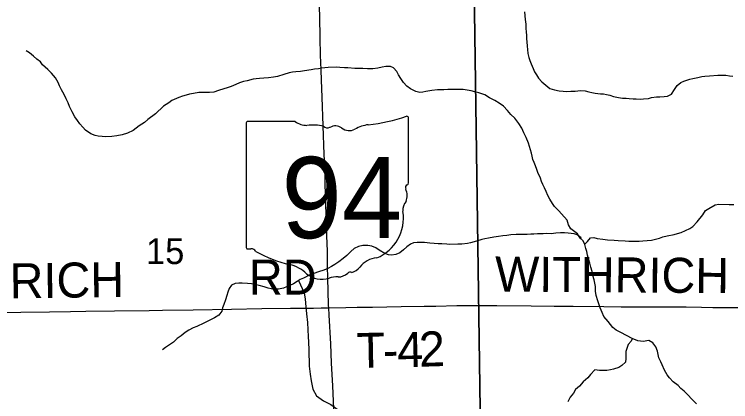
# Model space of a CAD drawing. Extents: x 1985906 to 2360102, y 891258 to 1222054.
# Drawn here: x 2189529 to 2195668, y 1011982 to 1015301 of the extents above; entities that cross this region are included whole.
import ezdxf

# ---------------------------------------------------------------- set-up
doc = ezdxf.new("R2010")
doc.units = 0
for name, color, linetype in [('GM_X_County_Road', 7, 'Continuous'), ('GM_X_County_Road_Text', 7, 'Continuous'), ('GM_X_Minor_River', 7, 'Continuous'), ('GM_X_Section', 7, 'Continuous'), ('GM_X_Section_Text', 7, 'Continuous'), ('GM_X_State_Location', 7, 'Continuous'), ('GM_X_State_Route', 7, 'Continuous'), ('GM_X_State_Shield', 7, 'Continuous'), ('GM_X_Township_Road', 7, 'Continuous'), ('GM_X_Township_Road_Text', 7, 'Continuous')]:
    doc.layers.add(name, color=color, linetype=linetype)

msp = doc.modelspace()

# ---------------------------------------------------------------- linework, layer by layer
at = {"layer": 'GM_X_County_Road'}
msp.add_lwpolyline([(2188171.9, 1012726.1), (2188240.7, 1012727.6), (2188486.5, 1012731.3), (2188568.5, 1012732.2), (2188699.7, 1012732.8), (2188830.8, 1012734.8), (2189011, 1012737.7), (2189175, 1012740.7), (2189421, 1012745.8), (2189584.8, 1012748.7), (2189830.7, 1012752), (2190011.1, 1012755.5), (2190142.3, 1012757.1), (2190388.4, 1012761), (2190683.6, 1012763.1), (2190798.3, 1012764.8), (2191060.6, 1012769.1), (2191388.6, 1012775), (2191651, 1012780), (2191897, 1012782), (2192093.8, 1012783.2), (2192159.3, 1012784.6), (2192191.9, 1012785.7), (2192222.9, 1012786.7)], dxfattribs=at)
at = {"layer": 'GM_X_Minor_River'}
for points in [[(2193902.4, 1015320.9), (2193906.8, 1015256.7), (2193911, 1015216.7), (2193913.2, 1015178.5), (2193915.4, 1015150.5), (2193917.6, 1015120.4), (2193917.8, 1015090.3), (2193919.9, 1015064.3), (2193924.1, 1015028.2), (2193926.3, 1014998.1), (2193930.5, 1014966), (2193936.7, 1014932), (2193946.9, 1014903.9), (2193957.1, 1014875.9), (2193975.4, 1014837.9), (2193985.7, 1014807.9), (2194003.9, 1014781.9), (2194022.1, 1014753.9), (2194050.5, 1014722), (2194119.1, 1014666.2), (2194159.4, 1014654.4), (2194197.6, 1014644.6), (2194231.8, 1014642.7), (2194264, 1014638.9), (2194298.1, 1014641.1), (2194336.3, 1014643.3), (2194380.5, 1014647.6), (2194420.7, 1014643.8), (2194452.9, 1014637.9), (2194479, 1014630), (2194505.2, 1014624.2), (2194551.5, 1014620.4), (2194577.6, 1014618.5), (2194603.7, 1014612.7), (2194631.9, 1014606.8), (2194664.1, 1014596.9), (2194706.4, 1014589.2), (2194740.6, 1014583.3), (2194772.7, 1014581.5), (2194798.9, 1014579.6), (2194831, 1014577.8), (2194859.2, 1014575.9), (2194895.4, 1014574.1), (2194921.5, 1014576.3), (2194963.7, 1014580.5), (2194989.8, 1014588.7), (2195031.9, 1014592.9), (2195062.1, 1014595.1), (2195098.2, 1014595.3), (2195126.4, 1014599.5), (2195160.4, 1014615.7), (2195186.3, 1014658), (2195210.3, 1014692.2), (2195240.3, 1014716.4), (2195266.3, 1014728.6)], [(2190248.6, 1014258), (2190220.4, 1014263.8), (2190184.2, 1014275.7), (2190139.8, 1014307.5), (2190115.5, 1014333.5), (2190091.2, 1014361.4), (2190069, 1014391.4), (2190048.7, 1014423.4), (2190024.3, 1014465.4), (2190002, 1014511.4), (2189989.7, 1014541.4), (2189973.5, 1014577.4), (2189955.2, 1014613.4), (2189932.8, 1014653.4), (2189916.6, 1014689.4), (2189904.4, 1014715.4), (2189882, 1014755.4), (2189847.6, 1014797.3), (2189815.3, 1014829.2), (2189770.8, 1014869.1), (2189752.6, 1014895.1), (2189720.3, 1014917), (2189694.1, 1014942.9), (2189657.7, 1014970.8), (2189629.5, 1014986.7)], [(2193953.2, 1014139.8), (2193943, 1014167.8), (2193934.8, 1014197.8), (2193916.5, 1014243.9), (2193896.1, 1014285.9), (2193877.8, 1014325.9), (2193853.5, 1014363.9), (2193819.1, 1014409.8), (2193784.7, 1014443.7), (2193754.4, 1014477.7), (2193720, 1014513.6), (2193683.7, 1014539.5), (2193647.4, 1014561.3), (2193601, 1014585.1), (2193560.7, 1014611), (2193510.4, 1014626.8), (2193476.1, 1014636.6), (2193443.9, 1014646.5), (2193409.7, 1014650.3), (2193375.5, 1014656.1), (2193345.4, 1014656), (2193313.2, 1014657.8), (2193242.9, 1014657.4), (2193210.7, 1014655.2), (2193182.6, 1014655.1), (2193154.5, 1014652.9), (2193106.3, 1014648.7), (2193056.1, 1014638.3), (2193030, 1014634.2), (2193003.9, 1014630), (2192969.7, 1014639.9), (2192923.3, 1014661.7), (2192893, 1014685.6), (2192864.7, 1014717.5), (2192840.4, 1014749.5), (2192822.2, 1014781.5), (2192805.9, 1014809.5), (2192779.6, 1014843.4), (2192751.4, 1014853.3), (2192711.2, 1014853.1), (2192681.1, 1014846.9), (2192643, 1014838.7), (2192600.8, 1014834.4), (2192554.6, 1014834.2), (2192514.4, 1014836), (2192480.2, 1014837.8), (2192448, 1014837.6), (2192387.7, 1014841.3), (2192357.6, 1014841.1), (2192317.4, 1014844.9), (2192287.2, 1014846.8), (2192218.9, 1014844.4), (2192162.6, 1014838.1), (2192136.5, 1014833.9), (2192100.4, 1014829.7), (2192072.3, 1014825.5), (2192016, 1014815.2), (2191979.9, 1014811), (2191941.7, 1014808.8), (2191911.6, 1014804.6), (2191885.5, 1014800.4), (2191837.3, 1014786.2), (2191785.2, 1014767.8), (2191751.1, 1014761.6), (2191706.9, 1014757.3), (2191666.7, 1014755.1), (2191630.5, 1014750.9), (2191600.4, 1014748.8), (2191574.3, 1014744.6), (2191524.1, 1014732.3), (2191494, 1014724.1), (2191459.9, 1014713.9), (2191425.8, 1014699.7), (2191387.7, 1014683.4), (2191351.6, 1014671.2), (2191323.5, 1014661), (2191279.4, 1014646.7), (2191239.3, 1014634.5), (2191201.1, 1014630.2), (2191152.9, 1014632), (2191108.7, 1014631.8), (2191064.5, 1014623.5), (2191030.4, 1014615.3), (2191000.3, 1014609.1), (2190970.2, 1014600.9), (2190938.1, 1014588.7), (2190877.9, 1014562.3), (2190851.9, 1014542.1), (2190805.9, 1014513.8), (2190737.9, 1014449.2), (2190671.8, 1014400.7), (2190643.9, 1014372.5), (2190599.8, 1014344.2), (2190547.8, 1014305.8), (2190499.7, 1014281.4), (2190453.5, 1014269.1), (2190407.3, 1014258.9), (2190363.2, 1014252.6), (2190308.9, 1014252.3), (2190282.8, 1014254.2), (2190248.6, 1014258)], [(2195266.3, 1014728.6), (2195318.5, 1014744.9), (2195344.6, 1014751.1), (2195386.7, 1014759.3), (2195420.9, 1014767.6), (2195447, 1014771.7), (2195485.1, 1014773.9), (2195557.5, 1014778.3), (2195627.8, 1014778.7), (2195658, 1014774.9), (2195686.1, 1014771)], [(2195374.2, 1011963.2), (2195335.8, 1012003.1), (2195299.4, 1012039), (2195269.1, 1012072.9), (2195240.9, 1012094.9), (2195216.6, 1012120.8), (2195176.2, 1012152.7), (2195143.9, 1012184.6), (2195123.6, 1012210.6), (2195101.3, 1012252.6), (2195081, 1012296.6), (2195068.8, 1012322.6), (2195052.5, 1012356.6), (2195046.3, 1012384.7), (2195040.1, 1012414.7), (2195025.8, 1012452.7), (2195001.5, 1012484.7), (2194965.2, 1012506.5), (2194919, 1012498.3), (2194872.8, 1012502), (2194822.5, 1012521.8), (2194776.1, 1012549.7), (2194725.7, 1012573.4), (2194687.4, 1012593.3), (2194657.1, 1012617.2), (2194616.6, 1012669.1), (2194580.2, 1012711.1), (2194566, 1012745.1), (2194549.7, 1012787.1), (2194537.4, 1012819.1), (2194529.2, 1012845.2), (2194514.9, 1012891.2), (2194508.7, 1012929.3), (2194508.4, 1012967.4), (2194498.1, 1013025.5), (2194487.8, 1013061.6), (2194479.6, 1013097.6), (2194469.3, 1013133.7), (2194461.1, 1013169.7), (2194448.8, 1013205.8), (2194440.6, 1013237.8), (2194434.4, 1013267.9), (2194426.2, 1013293.9), (2194418, 1013328), (2194403.8, 1013360), (2194377.5, 1013383.9), (2194355.2, 1013419.9), (2194298.7, 1013461.7), (2194278.4, 1013497.7), (2194266.1, 1013535.7), (2194217.6, 1013591.6), (2194195.3, 1013617.6), (2194158.9, 1013653.5), (2194140.7, 1013679.5), (2194118.4, 1013717.4), (2194102.1, 1013747.5), (2194085.9, 1013781.5), (2194073.6, 1013813.5), (2194059.4, 1013841.5), (2194047.2, 1013869.5), (2194037, 1013895.5), (2194016.6, 1013945.6), (2194006.4, 1013971.6), (2193996.2, 1014003.6), (2193984, 1014031.6), (2193973.8, 1014057.7), (2193967.6, 1014085.7), (2193961.4, 1014111.7), (2193953.2, 1014139.8)], [(2194417.1, 1013330), (2194442, 1013354.2), (2194467.9, 1013384.4), (2194494, 1013388.5), (2194524.2, 1013380.7), (2194572.5, 1013374.9), (2194612.7, 1013369.1), (2194669, 1013365.4), (2194703.2, 1013361.6), (2194763.5, 1013359.9), (2194795.7, 1013358.1), (2194884.1, 1013356.6), (2194916.2, 1013358.8), (2194988.6, 1013365.2), (2195022.7, 1013375.4), (2195056.8, 1013383.6), (2195086.9, 1013393.8), (2195125, 1013402), (2195183.2, 1013414.4), (2195211.3, 1013422.5), (2195243.4, 1013430.7), (2195317.6, 1013465.2), (2195343.6, 1013483.4), (2195379.6, 1013521.7), (2195429.5, 1013582.2), (2195451.4, 1013618.4), (2195481.4, 1013636.6), (2195535.5, 1013667), (2195567.7, 1013673.2), (2195656.1, 1013671.7), (2195694.3, 1013669.9)], [(2194385.1, 1013377), (2194387.5, 1013386), (2194353.2, 1013411.8), (2194327, 1013419.7), (2194300.9, 1013423.6), (2194274.8, 1013425.5), (2194244.6, 1013427.3), (2194210.4, 1013427.1), (2194170.3, 1013424.9), (2194130.1, 1013420.7), (2194087.9, 1013422.4), (2194061.8, 1013420.3), (2194011.5, 1013420), (2193981.4, 1013415.8), (2193955.3, 1013415.7), (2193925.1, 1013415.5), (2193899, 1013413.4), (2193830.7, 1013413), (2193784.5, 1013410.8), (2193748.3, 1013406.6), (2193714.2, 1013402.3), (2193678, 1013398.2), (2193637.9, 1013389.9), (2193593.7, 1013383.7), (2193561.6, 1013377.5), (2193535.5, 1013371.3), (2193489.3, 1013357), (2193437.2, 1013342.7), (2193411.1, 1013336.5), (2193364.9, 1013332.3), (2193328.7, 1013330.1), (2193260.4, 1013329.7), (2193234.2, 1013331.6), (2193192, 1013333.3), (2193161.9, 1013335.2), (2193127.7, 1013337), (2193089.5, 1013340.8), (2193043.2, 1013344.6), (2193013.1, 1013346.4), (2192980.9, 1013346.2), (2192950.8, 1013342), (2192924.7, 1013331.9), (2192892.7, 1013307.6), (2192864.7, 1013281.4), (2192832.7, 1013257.2), (2192798.6, 1013242.9), (2192762.5, 1013236.7), (2192736.3, 1013238.6), (2192704.1, 1013250.4), (2192655.7, 1013280.3), (2192625.5, 1013300.2), (2192591.2, 1013314), (2192557, 1013319.9), (2192516.8, 1013319.6), (2192478.7, 1013311.4), (2192442.6, 1013293.2), (2192412.6, 1013268.9), (2192378.6, 1013234.6), (2192346.6, 1013208.4), (2192308.6, 1013180.1), (2192274.5, 1013157.9), (2192246.5, 1013139.7), (2192214.5, 1013121.4), (2192182.4, 1013109.2), (2192136.2, 1013094.9), (2192096.1, 1013080.7), (2192066, 1013070.5), (2192005.9, 1013040.1), (2191979.8, 1013027.9), (2191953.8, 1013011.7), (2191921.8, 1012991.5), (2191889.7, 1012977.2), (2191861.6, 1012965.1), (2191835.6, 1012952.9), (2191791.4, 1012944.6), (2191761.2, 1012944.5), (2191729.1, 1012948.3), (2191702.9, 1012954.2), (2191668.7, 1012966), (2191628.4, 1012977.8), (2191600.2, 1012983.7), (2191562, 1012991.5), (2191527.8, 1012995.3), (2191481.6, 1012997.1), (2191451.5, 1012996.9), (2191421.3, 1012992.8), (2191391.3, 1012980.5), (2191369.3, 1012950.3), (2191357.4, 1012920.2), (2191349.6, 1012890.1), (2191337.7, 1012853.9), (2191323.8, 1012815.7), (2191311.9, 1012785.6), (2191306.1, 1012757.4), (2191280.1, 1012723.2), (2191244.1, 1012701), (2191216, 1012684.8), (2191186, 1012670.5), (2191151.9, 1012654.3), (2191091.8, 1012625.9), (2191061.7, 1012613.7)], [(2191965.3, 1013018.9), (2192011.3, 1012913.5), (2192019.9, 1012859.5), (2192026.6, 1012795.5), (2192031.3, 1012735.4), (2192040.2, 1012659.4), (2192044.9, 1012597.3), (2192047.5, 1012541.2), (2192050, 1012491.2), (2192052.8, 1012427.1), (2192054.4, 1012284.9), (2192063.1, 1012216.8), (2192071.8, 1012158.8), (2192086.6, 1012088.9), (2192117.3, 1012031.1), (2192179.8, 1011987.7), (2192240.2, 1011956.3), (2192302.8, 1011912.9), (2192363.4, 1011867.4), (2192422, 1011817.9)], [(2191061.7, 1012613.7), (2191025.6, 1012595.5), (2190991.6, 1012573.2), (2190959.6, 1012547), (2190925.5, 1012522.7), (2190893.6, 1012492.4), (2190859.5, 1012468.2), (2190825.5, 1012445.9), (2190799.5, 1012425.8)], [(2194824.9, 1012520.9), (2194816.5, 1012499.7), (2194788.6, 1012471.5), (2194780.7, 1012445.4), (2194768.8, 1012411.2), (2194769.1, 1012351), (2194765.3, 1012318.9), (2194735.3, 1012290.7), (2194709.3, 1012274.5), (2194665.1, 1012260.2), (2194637, 1012254), (2194606.9, 1012247.9), (2194576.8, 1012247.7), (2194544.6, 1012249.5), (2194502.4, 1012255.3), (2194466.4, 1012215), (2194442.5, 1012186.8), (2194402.5, 1012152.5), (2194372.5, 1012114.2), (2194338.5, 1012085.9), (2194320.6, 1012053.8), (2194292.7, 1012019.5), (2194272.8, 1011979.3)]]:
    msp.add_lwpolyline(points, dxfattribs=at)
at = {"layer": 'GM_X_Section'}
for points in [[(2188122.3, 1015429.1), (2193469, 1015525.3), (2193545.7, 1010112.6), (2188204.5, 1010086.4)], [(2193469, 1015525.3), (2196324.9, 1015519.1), (2198825.2, 1015445.5), (2198871.5, 1010072.5), (2196231.3, 1010128.8), (2193545.7, 1010112.6)]]:
    msp.add_lwpolyline(points, close=True, dxfattribs=at)
at = {"layer": 'GM_X_State_Route'}
msp.add_lwpolyline([(2192268.8, 1011854.6), (2192263.1, 1011985.4), (2192257.4, 1012116.7), (2192246.9, 1012312.6), (2192240, 1012477.1), (2192227.2, 1012722.7), (2192222.9, 1012786.7), (2192221.7, 1012807.1), (2192219.1, 1012935.4), (2192216.4, 1013033.8), (2192214, 1013148.6), (2192211.3, 1013263.3), (2192209.2, 1013345.2), (2192207.6, 1013394.3), (2192200.9, 1013591.3), (2192196.5, 1013738.5), (2192189.4, 1014000.8), (2192185.4, 1014099.1), (2192175.9, 1014344.8), (2192166.7, 1014590.4), (2192160.6, 1014737.8), (2192157.4, 1014823.9), (2192153.9, 1014951), (2192149.9, 1015098.6), (2192145.9, 1015279), (2192144.1, 1015361)], dxfattribs=at)
at = {"layer": 'GM_X_State_Shield'}
for p, q in [((2191936.8, 1014383.1), (2191529.1, 1014383.1)), ((2192907.6, 1013856.6), (2192907.6, 1014409.3)), ((2191515.4, 1014364.9), (2191515.4, 1013308.3)), ((2192907.4, 1013856.7), (2192907.6, 1013856.6))]:
    msp.add_line(p, q, dxfattribs=at)
for centre, radius, start, end in [((2191531.3, 1014367.2), 16.1, 98.1301, 188.1301), ((2192033.9, 1014505.8), 156.4, 231.61951, 271.11188), ((2192411.7, 1015823.7), 1476.4, 275.84447, 288.90645), ((2192892.1, 1014411.6), 15.5, 351.86209, 97.738), ((2192085.8, 1013789.9), 561.6, 80.48669, 94.98827), ((2192213.3, 1014372.7), 45.1, 219.79206, 297.10237), ((2192279.5, 1014250.5), 93.8, 54.46668, 119.14113), ((2192400.6, 1014418), 112.9, 233.85621, 294.82819), ((2192600, 1014060.4), 297, 97.34618, 120.76885), ((2192904, 1013816), 24, 107.94398, 210.33697), ((2192891, 1013854.4), 16.6, 289.60381, 7.73413), ((2192751.4, 1013746.1), 144, 340.03296, 23.64957), ((2192963.1, 1013625.3), 104.8, 136.8065, 186.92959), ((2192494.4, 1013554.9), 369.3, 292.30889, 8.98584), ((2191531.5, 1013306), 16.3, 171.95839, 258.30661), ((2191534, 1013414.1), 124.2, 267.33899, 280.60386), ((2191559.4, 1013247.3), 44.8, 29.74838, 93.27175), ((2192124.6, 1014196.7), 1066.1, 240.41292, 257.1985), ((2192650.1, 1013011.7), 202.2, 94.40312, 142.57675), ((2191806.8, 1012833.6), 333.6, 47.18416, 75.83597), ((2192305.3, 1013163), 112.8, 268.77702, 315.54927), ((2192407.4, 1013060.6), 31.8, 65.75173, 132.64842), ((2192393.8, 1013205.9), 119.3, 282.87319, 323.27711), ((2192167.6, 1013242.1), 211.7, 230.70037, 286.29184), ((2192289.9, 1012876.8), 173.9, 85.69512, 111.20995)]:
    msp.add_arc(centre, radius, start, end, dxfattribs=at)
at = {"layer": 'GM_X_Township_Road'}
msp.add_lwpolyline([(2192222.9, 1012786.7), (2192369.2, 1012788.7), (2192467.6, 1012790), (2192598.8, 1012792.4), (2192845, 1012796.6), (2193041.8, 1012799.6), (2193140.2, 1012801.3), (2193320.4, 1012804.5), (2193418.6, 1012806.1), (2193549.3, 1012805.1), (2193663.9, 1012804.3), (2193958.8, 1012802.3), (2194155.4, 1012800), (2194319.4, 1012798.7), (2194581.9, 1012796.9), (2194729.6, 1012795.5), (2194992.1, 1012794.5), (2195123.3, 1012793.5), (2195286.9, 1012792.9), (2195418.1, 1012791.4), (2195516.1, 1012789.9), (2195662.7, 1012788.8), (2195841.6, 1012788.3)], dxfattribs=at)

# ---------------------------------------------------------------- texts
at = {"layer": 'GM_X_County_Road_Text'}
for s, rotation, p in [('WITHRICH', 0.81451, (2188466, 1012851)), ('RD', 0.00001, (2191539.2, 1012899.3))]:
    msp.add_text(s, height=300, rotation=rotation, dxfattribs=at).set_placement(p)
at = {"layer": 'GM_X_Section_Text'}
msp.add_text('15', height=221, rotation=0.00001, dxfattribs=at).set_placement((2190657, 1013160.6))
at = {"layer": 'GM_X_State_Location'}
for s in ['s', 'r']:
    msp.add_text(s, height=1, dxfattribs=at).set_placement((2192195.8, 1013766.4))
msp.add_text('94', height=1, rotation=0.00001, dxfattribs=at).set_placement((2191944, 1013693.6))
at = {"layer": 'GM_X_State_Shield'}
msp.add_text('94', height=696.1, dxfattribs=at).set_placement((2191817.9, 1013382.8))
at = {"layer": 'GM_X_Township_Road_Text'}
for s, rotation, p in [('WITHRICH', 359.58964, (2193647.8, 1012925.8)), ('2', 1.80357, (2193000.7, 1012280.4)), ('T', 1.1036, (2192464.4, 1012269.5)), ('4', 1.24771, (2192812.8, 1012276.3)), ('-', 1.13078, (2192688.9, 1012273.9))]:
    msp.add_text(s, height=300, rotation=rotation, dxfattribs=at).set_placement(p)

doc.saveas('drawing.dxf')
